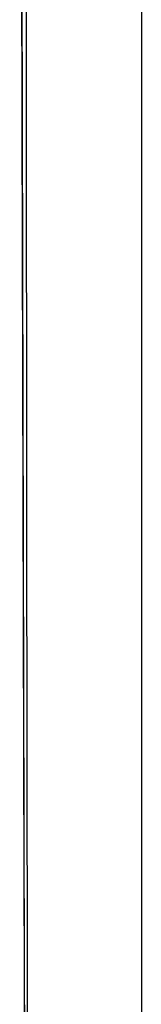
# Model space of a CAD drawing. Header units: metres. Extents: x 209848 to 209928, y 1182430 to 1182563.
# Tile 453 of 656: x 209852.8548 to 209852.9197, y 1182479.9983 to 1182480.5226. Entities that reach past the tile are written whole.
import ezdxf

# ---------------------------------------------------------------- set-up
doc = ezdxf.new("R2010")
doc.units = ezdxf.units.M
doc.header["$MEASUREMENT"] = 0
doc.linetypes.add('DGN Style 2', pattern=[15.036391, 9.021834, -6.014556])
doc.layers.get('0').update_dxf_attribs({"color": 254})

# ---------------------------------------------------------------- blocks, each defined once
blk = doc.blocks.new('*U2')
at = {"color": 40, "linetype": 'Continuous'}
for p, q in [((1.575, -18.49445), (1.575, -18.59271)), ((1.575, -18.59271), (1.575, -18.69096)), ((1.575, -18.69096), (1.575, -18.7892)), ((1.575, -18.7892), (1.575, -18.88745)), ((1.575, -18.88745), (1.575, -18.98569)), ((1.575, -18.98569), (1.575, -19.08392))]:
    blk.add_line(p, q, dxfattribs=at)
blk = doc.blocks.new('*U3')
at = {"color": 40, "linetype": 'Continuous'}
for p, q in [((1.575, -18.4915), (1.575, -18.59032)), ((1.575, -18.59032), (1.575, -18.68915)), ((1.575, -18.68915), (1.575, -18.78798)), ((1.575, -18.78798), (1.575, -18.8868)), ((1.575, -18.8868), (1.575, -18.98563)), ((1.575, -18.98563), (1.575, -19.08447))]:
    blk.add_line(p, q, dxfattribs=at)
blk = doc.blocks.new('*U4')
at = {"color": 40, "linetype": 'Continuous'}
for p, q in [((1.575, -18.52269), (1.575, -18.62141)), ((1.575, -18.62141), (1.575, -18.72012)), ((1.575, -18.72012), (1.575, -18.81882)), ((1.575, -18.81882), (1.575, -18.91752)), ((1.575, -18.91752), (1.575, -19.01622)), ((1.575, -19.01622), (1.575, -19.11491))]:
    blk.add_line(p, q, dxfattribs=at)
blk = doc.blocks.new('*U5')
at = {"color": 40, "linetype": 'Continuous'}
for p, q in [((1.575, -18.50545), (1.575, -18.60428)), ((1.575, -18.60428), (1.575, -18.70311)), ((1.575, -18.70311), (1.575, -18.80194)), ((1.575, -18.80194), (1.575, -18.90076)), ((1.575, -18.90076), (1.575, -18.99957)), ((1.575, -18.99957), (1.575, -19.09839))]:
    blk.add_line(p, q, dxfattribs=at)
blk = doc.blocks.new('*U6')
at = {"color": 40, "linetype": 'Continuous'}
for p, q in [((1.575, -18.45282), (1.575, -18.55427)), ((1.575, -18.55427), (1.575, -18.65573)), ((1.575, -18.65573), (1.575, -18.75723)), ((1.575, -18.75723), (1.575, -18.85875)), ((1.575, -18.85875), (1.575, -18.9603)), ((1.575, -18.9603), (1.575, -19.06188)), ((1.575, -19.06188), (1.575, -19.16348))]:
    blk.add_line(p, q, dxfattribs=at)
blk = doc.blocks.new('*U7')
at = {"color": 40, "linetype": 'Continuous'}
for p, q in [((1.575, -18.46906), (1.575, -18.56815)), ((1.575, -18.56815), (1.575, -18.66725)), ((1.575, -18.66725), (1.575, -18.76635)), ((1.575, -18.76635), (1.575, -18.86546)), ((1.575, -18.86546), (1.575, -18.96457)), ((1.575, -18.96457), (1.575, -19.06368))]:
    blk.add_line(p, q, dxfattribs=at)
blk = doc.blocks.new('*U8')
at = {"color": 40, "linetype": 'Continuous'}
for p, q in [((1.575, -18.51797), (1.575, -18.61931)), ((1.575, -18.61931), (1.575, -18.72069)), ((1.575, -18.72069), (1.575, -18.82211)), ((1.575, -18.82211), (1.575, -18.92358)), ((1.575, -18.92358), (1.575, -19.02508)), ((1.575, -19.02508), (1.575, -19.12665))]:
    blk.add_line(p, q, dxfattribs=at)
blk = doc.blocks.new('*U9')
at = {"color": 40, "linetype": 'Continuous'}
for p, q in [((1.575, -18.53), (1.575, -18.63117)), ((1.575, -18.63117), (1.575, -18.73237)), ((1.575, -18.73237), (1.575, -18.83361)), ((1.575, -18.83361), (1.575, -18.93488)), ((1.575, -18.93488), (1.575, -19.03619)), ((1.575, -19.03619), (1.575, -19.13752))]:
    blk.add_line(p, q, dxfattribs=at)
blk = doc.blocks.new('ATTEMP')
at = {"color": 5, "linetype": 'Continuous', "flags": 128}
for points in [[(-6.9909, -21.48001), (-6.99153, -21.23823), (-6.99218, -20.99606), (-6.99285, -20.75355), (-6.99353, -20.51076), (-6.9942, -20.2677), (-6.99485, -20.02443), (-6.99547, -19.78098), (-6.99604, -19.53736), (-6.99654, -19.29362), (-6.99695, -19.04977), (-6.99725, -18.80583), (-6.99741, -18.56183), (-6.99742, -18.31778), (-6.99726, -18.07371), (-6.99688, -17.82962)], [(-6.99135, -21.3265), (-6.99198, -21.10465), (-6.99263, -20.88453), (-6.9933, -20.66613), (-6.994, -20.44868), (-6.99471, -20.22988), (-6.99544, -20.00976), (-6.99617, -19.78848), (-6.9969, -19.56615), (-6.99761, -19.3429), (-6.99829, -19.11881), (-6.99893, -18.89398), (-6.9995, -18.6685), (-6.99999, -18.44243), (-7.00037, -18.21583), (-7.00062, -17.98878), (-7.00073, -17.76131)], [(-6.99132, -21.3364), (-6.99195, -21.11485), (-6.9926, -20.89502), (-6.99327, -20.67691), (-6.99396, -20.46055), (-6.99466, -20.24593), (-6.99536, -20.03307), (-6.99606, -19.82199), (-6.99675, -19.61268), (-6.99742, -19.40517), (-6.99808, -19.19799), (-6.9987, -18.98927), (-6.99929, -18.77914), (-6.99983, -18.56776), (-7.0003, -18.35526), (-7.00069, -18.14175), (-7.00097, -17.92735), (-7.00114, -17.71213)], [(-6.99134, -21.32933), (-6.99197, -21.10757), (-6.99262, -20.88753), (-6.99329, -20.66921), (-6.99398, -20.45265), (-6.99468, -20.23783), (-6.99539, -20.02478), (-6.99609, -19.81351), (-6.99678, -19.60402), (-6.99745, -19.39633), (-6.9981, -19.19043), (-6.99871, -18.98635), (-6.99928, -18.78408), (-6.99979, -18.58362), (-7.00024, -18.38499), (-7.00062, -18.1882), (-7.00092, -17.9913), (-7.00113, -17.79282)], [(-6.99134, -21.3309), (-6.99196, -21.10919), (-6.99262, -20.88919), (-6.99329, -20.67093), (-6.99398, -20.4544), (-6.99468, -20.23963), (-6.99538, -20.02663), (-6.99608, -19.8154), (-6.99677, -19.60595), (-6.99745, -19.39829), (-6.99809, -19.19244), (-6.9987, -18.98839), (-6.99927, -18.78615), (-6.99978, -18.58574), (-7.00024, -18.38714), (-7.00062, -18.19038), (-7.00092, -17.99544), (-7.00112, -17.80234)], [(-6.99132, -21.3364), (-6.99195, -21.11485), (-6.9926, -20.89502), (-6.99327, -20.67691), (-6.99396, -20.46055), (-6.99466, -20.24593), (-6.99536, -20.03307), (-6.99606, -19.82199), (-6.99675, -19.61268), (-6.99742, -19.40517), (-6.99807, -19.19944), (-6.99868, -18.99553), (-6.99925, -18.79342), (-6.99977, -18.59312), (-7.00022, -18.39465), (-7.0006, -18.198), (-7.00091, -18.00318), (-7.00112, -17.81019)], [(-6.99133, -21.3331), (-6.99196, -21.11146), (-6.99261, -20.89153), (-6.99328, -20.67332), (-6.99397, -20.45686), (-6.99467, -20.24215), (-6.99537, -20.02921), (-6.99607, -19.81803), (-6.99677, -19.60864), (-6.99744, -19.40104), (-6.99808, -19.19524), (-6.9987, -18.99125), (-6.99926, -18.78906), (-6.99978, -18.58869), (-7.00023, -18.39015), (-7.00061, -18.19343), (-7.00091, -17.99854), (-7.00112, -17.80548)], [(-6.99132, -21.3364), (-6.99195, -21.11485), (-6.9926, -20.89502), (-6.99327, -20.67691), (-6.99396, -20.46055), (-6.99466, -20.24593), (-6.99536, -20.03307), (-6.99606, -19.82199), (-6.99675, -19.61268), (-6.99742, -19.40517), (-6.99807, -19.19944), (-6.99868, -18.99553), (-6.99925, -18.79342), (-6.99977, -18.59312), (-7.00022, -18.39465), (-7.0006, -18.198), (-7.00091, -18.00318), (-7.00112, -17.81019)]]:
    blk.add_lwpolyline(points, dxfattribs=at)
at = {"color": 3, "linetype": 'Continuous'}
for name in ['*U9', '*U8', '*U7', '*U6', '*U5', '*U4', '*U3', '*U2']:
    blk.add_blockref(name, (-8.51117, 0), dxfattribs=at)

msp = doc.modelspace()

# ---------------------------------------------------------------- block references
at = {"color": 1, "linetype": 'DGN Style 2'}
msp.add_blockref('ATTEMP', (209859.85591, 1182499.06107), dxfattribs=at)

doc.saveas('drawing.dxf')
